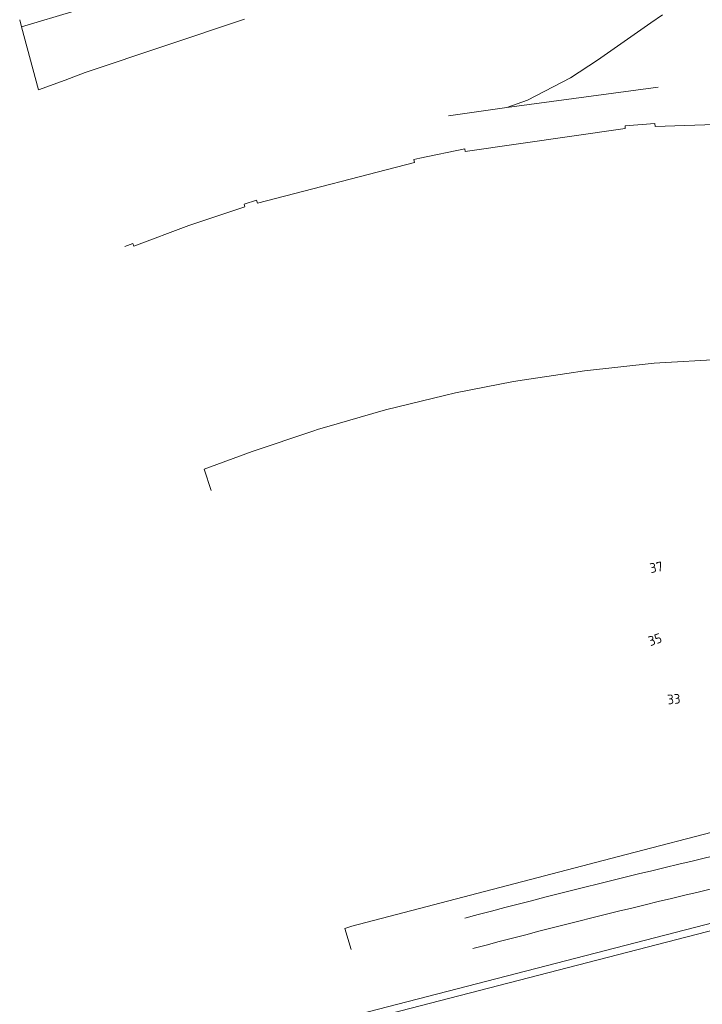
# Model space of a CAD drawing. Extents: x 150256 to 156914, y 461459 to 469481.
# Tile 533 of 656: x 153924 to 154019, y 467974 to 468110. Entities that reach past the tile are written whole.
import ezdxf
from ezdxf.enums import TextEntityAlignment as Align

# ---------------------------------------------------------------- set-up
doc = ezdxf.new("R2010")
doc.units = 0
doc.header["$LTSCALE"] = 0.75
for name, color, linetype, lineweight in [('B-RO-OG-BEBOUWING-T18', 1, 'CONTINUOUS', 18), ('B-RO-OG-TERREIN_CULTUURSCHEIDING-GV', 251, 'CONTINUOUS', 18), ('B-RO-OG-WATER_MEER-GV', 251, 'CONTINUOUS', 18), ('B-RO-OG-WATER_SLOOT-GV', 251, 'CONTINUOUS', 18), ('B-RO-VH-VERHARDING_ASFALT-GV', 251, 'CONTINUOUS', 18), ('B-RO-VH-VERHARDING_BETONSTRAATSTEEN-GV', 251, 'CONTINUOUS', 18)]:
    doc.layers.add(name, color=color, linetype=linetype, lineweight=lineweight)
doc.styles.add('NLCS-ISO-M200-T18', font='NLCS-ISO.ttf', dxfattribs={"height": 360})

msp = doc.modelspace()

# ---------------------------------------------------------------- linework, layer by layer
at = {"layer": 'B-RO-OG-TERREIN_CULTUURSCHEIDING-GV'}
for points in [[(154021.795, 468063.113), (154012.108, 468062.529), (154002.473, 468061.473), (154002.468, 468061.472), (154000, 468061.103), (153994.146, 468060.228), (153992.613, 468059.999), (153984.542, 468058.427), (153984.545, 468058.415), (153983.042, 468058.049), (153974.866, 468056.077), (153966.414, 468053.615), (153965.558, 468053.366), (153964.753, 468053.098), (153956.352, 468050.302), (153949.702, 468047.831), (153950.665, 468044.893)], [(154021.795, 468063.113), (154012.108, 468062.529), (154002.473, 468061.473), (154002.468, 468061.472), (154000, 468061.103), (153994.146, 468060.228), (153992.613, 468059.999), (153984.542, 468058.427), (153984.545, 468058.415), (153983.042, 468058.049), (153974.866, 468056.077), (153966.414, 468053.615), (153965.558, 468053.366), (153964.753, 468053.098), (153956.352, 468050.302), (153949.702, 468047.831), (153950.665, 468044.893)], [(154071.218, 467999.045), (154071.455, 468000.655), (154071.155, 468000.677), (154044.655, 468002.592), (154040.448, 468002.213), (154034.573, 468001.25), (154008.225, 467994.404), (153970.169, 467984.45), (153969.201, 467984.158), (153970.079, 467981.245)], [(154071.218, 467999.045), (154071.455, 468000.655), (154071.155, 468000.677), (154044.655, 468002.592), (154040.448, 468002.213), (154034.573, 468001.25), (154008.225, 467994.404), (153970.169, 467984.45), (153969.201, 467984.158), (153970.079, 467981.245)]]:
    msp.add_lwpolyline(points, dxfattribs=at)
for points in [[(153985.874, 467985.576, -0.0134182), (154045.348, 467999.726)], [(153985.874, 467985.576, -0.0134182), (154045.348, 467999.726)], [(154045.96, 467995.39, 0.0131058), (153986.976, 467981.361)], [(154045.96, 467995.39, 0.0131058), (153986.976, 467981.361)]]:
    msp.add_lwpolyline(points, format="xyb", dxfattribs=at)
at = {"layer": 'B-RO-OG-WATER_MEER-GV'}
for points in [[(154027.365, 467986.787), (153950.428, 467966.904)], [(154027.365, 467986.787), (153950.428, 467966.904)], [(153950.877, 467965.988), (154027.598, 467985.814)], [(154027.598, 467985.814), (153950.877, 467965.988)], [(153950.877, 467965.988), (154027.598, 467985.814)], [(154027.598, 467985.814), (153950.877, 467965.988)]]:
    msp.add_lwpolyline(points, dxfattribs=at)
at = {"layer": 'B-RO-OG-WATER_SLOOT-GV'}
for points in [[(153924.115, 468110.172), (153924.376, 468109.205), (153931.816, 468111.383), (153941.304, 468114.514), (153950.612, 468118.028), (153959.665, 468121.526), (153968.577, 468125.368), (153976.176, 468128.983), (153985.381, 468133.747), (154000.52, 468142.438), (154006.524, 468146.192), (154013, 468150.463), (154021.719, 468156.596), (154040.461, 468171.419), (154039.793, 468172.179), (154039.634, 468172.067), (154038.094, 468170.84), (154021.602, 468157.704), (154021.127, 468157.402)], [(153924.115, 468110.172), (153924.376, 468109.205), (153931.816, 468111.383), (153941.304, 468114.514), (153950.612, 468118.028), (153959.665, 468121.526), (153968.577, 468125.368), (153976.176, 468128.983), (153985.381, 468133.747), (154000.52, 468142.438), (154006.524, 468146.192), (154013, 468150.463), (154021.719, 468156.596), (154040.461, 468171.419), (154039.793, 468172.179), (154039.634, 468172.067), (154038.094, 468170.84), (154021.602, 468157.704), (154021.127, 468157.402)], [(153931.816, 468111.383), (153924.376, 468109.205), (153926.74, 468100.45), (153930.404, 468101.8), (153933.203, 468102.831), (153944.374, 468106.612), (153955.306, 468110.24)], [(153931.816, 468111.383), (153924.376, 468109.205), (153926.74, 468100.45), (153930.404, 468101.8), (153933.203, 468102.831), (153944.374, 468106.612), (153955.306, 468110.24)]]:
    msp.add_lwpolyline(points, dxfattribs=at)
at = {"layer": 'B-RO-VH-VERHARDING_ASFALT-GV'}
for points in [[(154045.348, 467999.726, 0.0134182), (153985.874, 467985.576)], [(154045.348, 467999.726, 0.0134182), (153985.874, 467985.576)], [(153986.976, 467981.361, -0.0131058), (154045.96, 467995.39)], [(153986.976, 467981.361, -0.0131058), (154045.96, 467995.39)]]:
    msp.add_lwpolyline(points, format="xyb", dxfattribs=at)
at = {"layer": 'B-RO-VH-VERHARDING_BETONSTRAATSTEEN-GV'}
for points in [[(153983.582, 468096.827), (153991.696, 468098.004), (153994.545, 468099.032), (154000.506, 468102.104), (154004.267, 468104.568), (154011.647, 468109.757), (154013.291, 468110.824)], [(153983.582, 468096.827), (153991.696, 468098.004), (153994.545, 468099.032), (154000.506, 468102.104), (154004.267, 468104.568), (154011.647, 468109.757), (154013.291, 468110.824)], [(154013.291, 468110.824), (154011.647, 468109.757), (154004.267, 468104.568), (154000.506, 468102.104), (153994.545, 468099.032), (153991.696, 468098.004), (154012.687, 468100.824)], [(154013.291, 468110.824), (154011.647, 468109.757), (154004.267, 468104.568), (154000.506, 468102.104), (153994.545, 468099.032), (153991.696, 468098.004), (154012.687, 468100.824)], [(153938.685, 468078.72), (153939.792, 468079.147), (153939.938, 468078.778), (153947.584, 468081.644), (153955.347, 468084.199), (153955.232, 468084.6), (153956.96, 468085.15), (153957.082, 468084.749), (153978.869, 468090.378), (153978.771, 468090.791), (153979.608, 468090.967), (153985.834, 468092.28), (153985.907, 468091.883), (154008.099, 468095.066), (154008.072, 468095.451), (154012.195, 468095.785), (154012.238, 468095.369), (154032.883, 468096.069)], [(153938.685, 468078.72), (153939.792, 468079.147), (153939.938, 468078.778), (153947.584, 468081.644), (153955.347, 468084.199), (153955.232, 468084.6), (153956.96, 468085.15), (153957.082, 468084.749), (153978.869, 468090.378), (153978.771, 468090.791), (153979.608, 468090.967), (153985.834, 468092.28), (153985.907, 468091.883), (154008.099, 468095.066), (154008.072, 468095.451), (154012.195, 468095.785), (154012.238, 468095.369), (154032.883, 468096.069)]]:
    msp.add_lwpolyline(points, dxfattribs=at)

# ---------------------------------------------------------------- texts
at = {"layer": 'B-RO-OG-BEBOUWING-T18', "style": 'NLCS-ISO-M200-T18'}
for s, rotation, p in [('37', 10.5, (154012.41, 468034.245)), ('37', 10.5, (154012.41, 468034.245)), ('35', 19.1, (154012.238, 468024.221)), ('35', 19.1, (154012.238, 468024.221)), ('33', 5, (154014.85, 468015.956)), ('33', 5, (154014.85, 468015.956))]:
    msp.add_text(s, height=1.35, rotation=rotation, dxfattribs=at).set_placement(p, align=Align.MIDDLE)

doc.saveas('drawing.dxf')
